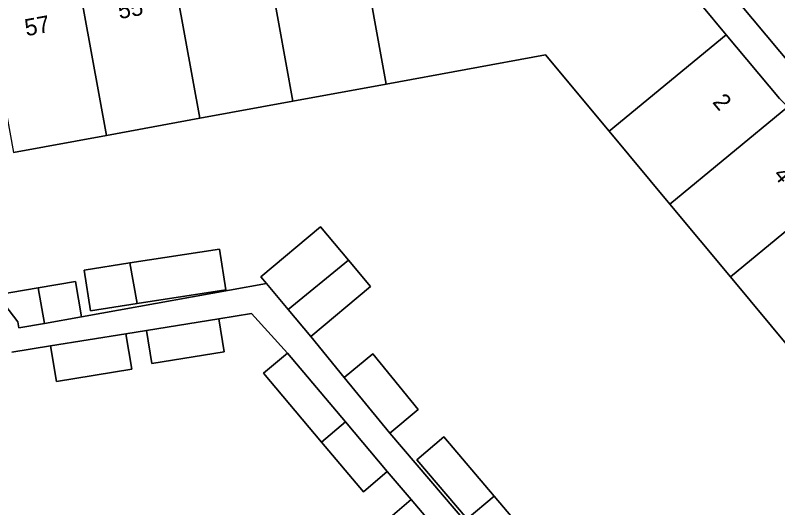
# Model space of a CAD drawing. Extents: x 160377 to 161131, y 383938 to 384853.
# Drawn here: x 160713.26 to 160758.32, y 384466.81 to 384495.91 of the extents above; entities that cross this region are included whole.
import ezdxf

# ---------------------------------------------------------------- set-up
doc = ezdxf.new("R2010")
doc.units = 0
for name, color, linetype in [('IMGEO_Erf', 7, 'Continuous'), ('IMGEO_Pand', 7, 'Continuous'), ('IMGEO_Pand_nummerreeks', 7, 'Continuous'), ('IMGEO_Voetpad_open', 7, 'Continuous')]:
    doc.layers.add(name, color=color, linetype=linetype)

msp = doc.modelspace()

# ---------------------------------------------------------------- linework, layer by layer
at = {"layer": 'IMGEO_Erf'}
for points in [[(160753.833, 384496.492), (160755.275, 384494.766), (160758.429, 384490.99), (160758.913, 384490.507), (160762.505, 384486.211), (160766.097, 384481.915), (160769.689, 384477.618), (160773.281, 384473.322), (160776.872, 384469.026), (160780.464, 384464.73), (160784.057, 384460.433), (160787.649, 384456.136), (160791.241, 384451.84), (160795.445, 384446.811), (160796.819, 384447.928), (160755.214, 384497.645)], [(160720.466, 384478.88), (160717.706, 384478.453), (160717.333, 384480.859), (160720.03, 384481.277), (160725.323, 384482.096), (160725.695, 384479.69)], [(160748.822, 384458.964), (160751.636, 384455.658), (160750.049, 384454.307), (160747.225, 384457.625), (160743.596, 384461.889), (160739.966, 384466.154), (160736.992, 384469.648), (160738.58, 384470.999), (160741.563, 384467.493), (160745.193, 384463.229)]]:
    msp.add_lwpolyline(points, close=True, dxfattribs=at)
for points in [[(160767.072, 384466.605), (160766.289, 384467.545), (160762.705, 384471.848), (160759.12, 384476.15), (160755.536, 384480.453), (160751.951, 384484.755), (160748.367, 384489.058), (160744.603, 384493.576), (160735.181, 384491.847), (160729.673, 384490.836), (160724.165, 384489.825), (160718.657, 384488.813), (160713.149, 384487.802)], [(160712.167, 384479.387), (160714.605, 384479.807), (160716.818, 384480.189), (160717.181, 384478.084), (160728.1, 384480.063), (160727.768, 384480.459), (160731.301, 384483.42), (160732.958, 384481.444), (160734.255, 384479.895), (160730.722, 384476.934), (160732.694, 384474.518), (160734.383, 384475.903), (160737.08, 384472.614), (160735.391, 384471.229), (160751.769, 384452.05)], [(160735.278, 384466.125), (160736.665, 384467.296), (160735.245, 384468.951), (160733.835, 384467.762), (160731.361, 384470.695), (160727.932, 384474.763), (160729.342, 384475.953), (160727.213, 384478.282), (160725.297, 384477.972), (160725.611, 384476.028), (160721.321, 384475.336), (160721.007, 384477.279), (160719.8, 384477.094), (160720.138, 384475), (160715.686, 384474.282), (160715.348, 384476.376), (160713.056, 384476.006)]]:
    msp.add_lwpolyline(points, dxfattribs=at)
at = {"layer": 'IMGEO_Pand'}
for points in [[(160749.48, 384504.514), (160747.616, 384504.174), (160747.441, 384504.142), (160744.111, 384503.532), (160743.969, 384503.506), (160733.41, 384501.572), (160733.696, 384500), (160735.181, 384491.847), (160744.603, 384493.576), (160748.367, 384489.058), (160755.275, 384494.766), (160753.833, 384496.492), (160755.214, 384497.645)], [(160735.181, 384491.847), (160733.696, 384500), (160733.41, 384501.572), (160727.901, 384500.564), (160728.004, 384500), (160729.673, 384490.836)], [(160724.165, 384489.825), (160729.673, 384490.836), (160728.004, 384500), (160727.901, 384500.564), (160722.393, 384499.555)], [(160716.884, 384498.546), (160718.657, 384488.813), (160724.165, 384489.825), (160722.393, 384499.555)], [(160711.376, 384497.537), (160713.149, 384487.802), (160718.657, 384488.813), (160716.884, 384498.546)], [(160751.951, 384484.755), (160758.913, 384490.507), (160758.429, 384490.99), (160755.275, 384494.766), (160748.367, 384489.058)], [(160755.536, 384480.453), (160762.505, 384486.211), (160758.913, 384490.507), (160751.951, 384484.755)], [(160755.536, 384480.453), (160759.12, 384476.15), (160766.097, 384481.915), (160762.505, 384486.211)], [(160732.958, 384481.444), (160731.301, 384483.42), (160727.768, 384480.459), (160728.1, 384480.063), (160729.394, 384478.519)], [(160720.03, 384481.277), (160720.466, 384478.88), (160725.695, 384479.69), (160725.323, 384482.096)], [(160720.03, 384481.277), (160717.333, 384480.859), (160717.706, 384478.453), (160720.466, 384478.88)], [(160732.958, 384481.444), (160729.394, 384478.519), (160730.722, 384476.934), (160734.255, 384479.895)], [(160714.605, 384479.807), (160714.987, 384477.707), (160717.181, 384478.084), (160716.818, 384480.189)], [(160714.605, 384479.807), (160712.167, 384479.387), (160713.409, 384477.801), (160713.469, 384477.446), (160714.987, 384477.707)], [(160721.007, 384477.279), (160721.321, 384475.336), (160725.611, 384476.028), (160725.297, 384477.972)], [(160715.686, 384474.282), (160720.138, 384475), (160719.8, 384477.094), (160715.348, 384476.376)], [(160731.361, 384470.695), (160732.773, 384471.883), (160729.342, 384475.953), (160727.932, 384474.763)], [(160732.694, 384474.518), (160735.391, 384471.229), (160737.08, 384472.614), (160734.383, 384475.903)], [(160731.361, 384470.695), (160733.835, 384467.762), (160735.245, 384468.951), (160732.773, 384471.883)], [(160741.563, 384467.493), (160738.58, 384470.999), (160736.992, 384469.648), (160739.966, 384466.154)], [(160738.529, 384462.275), (160739.918, 384463.443), (160736.665, 384467.296), (160735.278, 384466.125)], [(160743.596, 384461.889), (160745.193, 384463.229), (160741.563, 384467.493), (160739.966, 384466.154)]]:
    msp.add_lwpolyline(points, close=True, dxfattribs=at)
at = {"layer": 'IMGEO_Voetpad_open'}
for points in [[(160754.298, 384506.633), (160748.356, 384505.867), (160749.48, 384504.514), (160755.214, 384497.645), (160796.819, 384447.928), (160803.081, 384442.184), (160803.711, 384442.716), (160807.612, 384438.122), (160806.084, 384436.845), (160807.803, 384434.788), (160848.557, 384386.056), (160851.673, 384388.488), (160851.262, 384388.998), (160850.365, 384390.09), (160848.924, 384391.675), (160848.692, 384391.913), (160848.239, 384392.059), (160846.511, 384392.275)], [(160751.769, 384452.05), (160735.391, 384471.229), (160732.694, 384474.518), (160730.722, 384476.934), (160729.394, 384478.519), (160728.1, 384480.063), (160717.181, 384478.084), (160714.987, 384477.707), (160713.469, 384477.446), (160713.409, 384477.801), (160712.167, 384479.387)], [(160713.056, 384476.006), (160715.348, 384476.376), (160719.8, 384477.094), (160721.007, 384477.279), (160725.297, 384477.972), (160727.213, 384478.282), (160729.342, 384475.953), (160732.773, 384471.883), (160735.245, 384468.951), (160736.665, 384467.296), (160739.918, 384463.443)]]:
    msp.add_lwpolyline(points, dxfattribs=at)

# ---------------------------------------------------------------- texts
at = {"layer": 'IMGEO_Pand_nummerreeks'}
for s, rotation, p in [('55', 10.4033, (160719.417, 384495.684)), ('57', 10.4033, (160713.909, 384494.672)), ('2', 309.8973, (160754.422, 384490.765)), ('4', 309.8973, (160758.016, 384486.466))]:
    msp.add_text(s, height=1, rotation=rotation, dxfattribs=at).set_placement(p)

doc.saveas('drawing.dxf')
